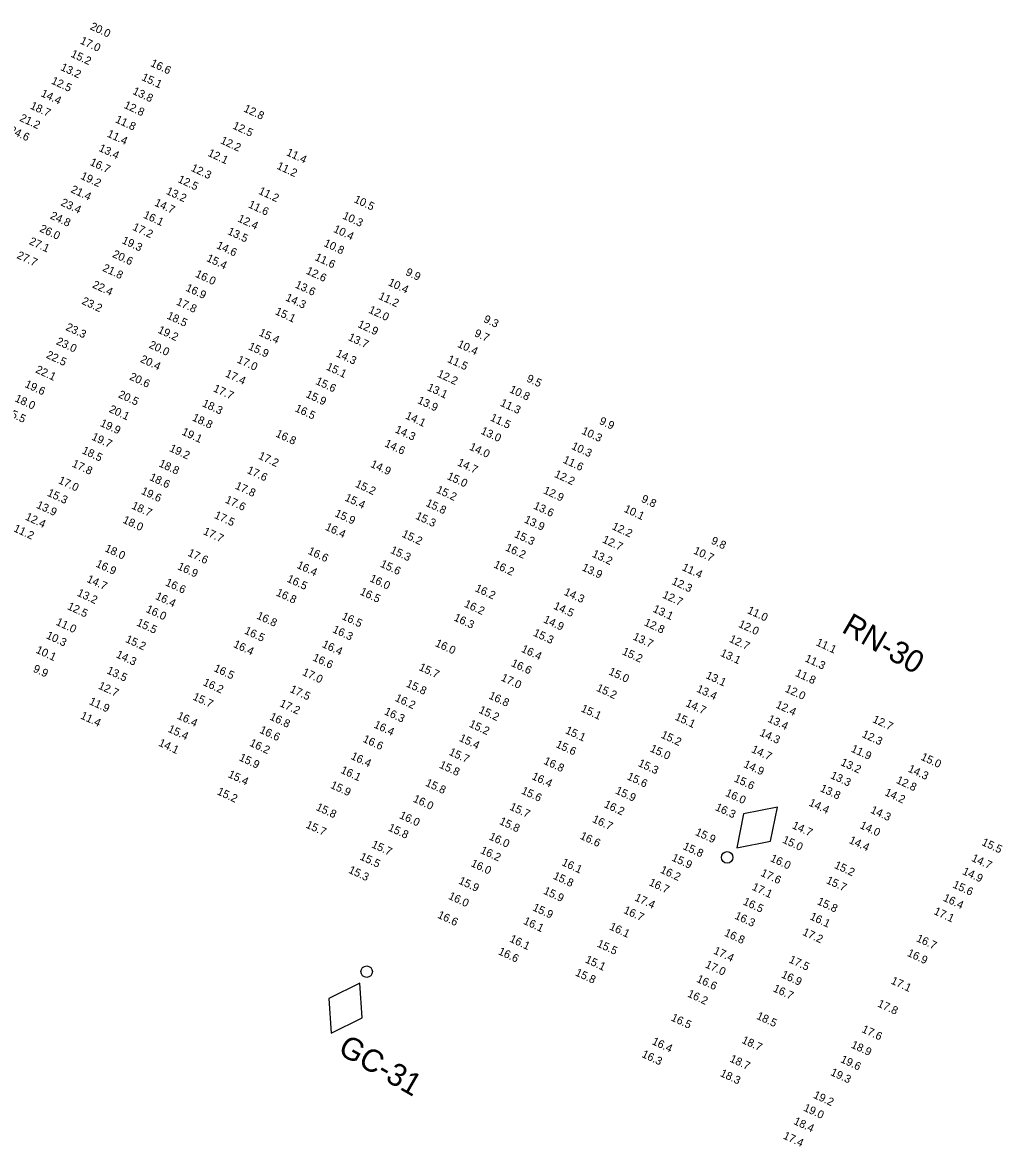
# Model space of a CAD drawing. Extents: x 1023796 to 1112670, y 656573 to 837340.
# Drawn here: x 1101349 to 1101961, y 700830 to 701532 of the extents above; entities that cross this region are included whole.
import ezdxf

# ---------------------------------------------------------------- set-up
doc = ezdxf.new("R2010")
doc.units = 0
doc.layers.add('V-CHAN-NAID', color=7, linetype='Continuous')
doc.layers.add('V-TOPO-SOUN', color=7, linetype='Continuous')

msp = doc.modelspace()

# ---------------------------------------------------------------- linework, layer by layer
at = {"layer": 'V-CHAN-NAID'}
for points in [[(1101795.16, 701016.08), (1101816.37, 701020.32), (1101820.62, 701041.54), (1101799.4, 701037.29)], [(1101559.83, 700931.51), (1101540.44, 700921.92), (1101541.83, 700900.33), (1101561.22, 700909.92)]]:
    msp.add_lwpolyline(points, close=True, dxfattribs=at)
for centre in [(1101789.22, 701010.14), (1101564.03, 700938.78)]:
    msp.add_circle(centre, 3.6, dxfattribs=at)

# ---------------------------------------------------------------- texts
for s, p in [('RN-30', (1101860.07, 701151.24)), ('GC-31', (1101545.38, 700888.02))]:
    msp.add_text(s, height=14, rotation=330, dxfattribs=at).set_placement(p)
at = {"layer": 'V-TOPO-SOUN'}
for s, p in [('20.0 ', (1101390.8, 701527.54)), ('17.0 ', (1101384.59, 701518.64)), ('15.2 ', (1101378.76, 701510.39)), ('16.6 ', (1101428.58, 701504.57)), ('13.2 ', (1101372.39, 701502.07)), ('15.1 ', (1101423.01, 701495.83)), ('12.5 ', (1101366.56, 701493.62)), ('14.4 ', (1101360.08, 701485.74)), ('13.8 ', (1101417.37, 701487.15)), ('18.7 ', (1101353.39, 701478)), ('12.8 ', (1101411.96, 701478.44)), ('12.8 ', (1101486.76, 701476.2)), ('21.2 ', (1101346.85, 701470.36)), ('11.8 ', (1101406.57, 701469.47)), ('24.6 ', (1101340.21, 701462.83)), ('12.5 ', (1101479.85, 701465.56)), ('11.4 ', (1101401.43, 701460.49)), ('12.2 ', (1101472.27, 701456.33)), ('13.4 ', (1101396.25, 701451.54)), ('12.1 ', (1101464.36, 701448.5)), ('11.4 ', (1101513.39, 701448.89)), ('16.7 ', (1101390.71, 701442.77)), ('11.2 ', (1101507.44, 701440.41)), ('19.2 ', (1101384.88, 701434.14)), ('12.3 ', (1101453.82, 701439.12)), ('21.4 ', (1101378.76, 701425.75)), ('12.5 ', (1101445.63, 701432.07)), ('13.2 ', (1101438.28, 701424.72)), ('11.2 ', (1101496.04, 701424.77)), ('10.5 ', (1101555.67, 701419.52)), ('23.4 ', (1101372.49, 701417.54)), ('14.7 ', (1101431.04, 701417.47)), ('11.6 ', (1101489.66, 701416.32)), ('24.8 ', (1101365.86, 701409.36)), ('16.1 ', (1101424.07, 701409.84)), ('12.4 ', (1101483.05, 701407.52)), ('10.3 ', (1101548.52, 701409.32)), ('26.0 ', (1101359.3, 701401.26)), ('17.2 ', (1101417.33, 701402.28)), ('13.5 ', (1101476.7, 701399.57)), ('10.4 ', (1101542.8, 701400.98)), ('27.1 ', (1101352.74, 701393.35)), ('19.3 ', (1101410.69, 701393.95)), ('14.6 ', (1101469.77, 701390.81)), ('10.8 ', (1101536.82, 701392.13)), ('27.7 ', (1101345.09, 701384.59)), ('20.6 ', (1101404.8, 701385.32)), ('21.8 ', (1101398.61, 701376.66)), ('15.4 ', (1101463.56, 701382.77)), ('11.6 ', (1101531.25, 701383.4)), ('16.0 ', (1101456.57, 701372.93)), ('12.6 ', (1101525.74, 701374.9)), ('9.9', (1101587.89, 701374.1)), ('22.4 ', (1101392.23, 701366.24)), ('16.9 ', (1101450.54, 701364.24)), ('13.6 ', (1101518.87, 701366.23)), ('10.4 ', (1101576.98, 701367.67)), ('23.2 ', (1101385.6, 701356.01)), ('17.8 ', (1101444.64, 701355.6)), ('14.3 ', (1101512.91, 701358.2)), ('11.2 ', (1101571, 701359.14)), ('15.1 ', (1101506.43, 701349.56)), ('12.0 ', (1101564.8, 701350.52)), ('18.5 ', (1101438.8, 701346.87)), ('12.9 ', (1101558.03, 701341.56)), ('9.3', (1101636.63, 701344.7)), ('23.3 ', (1101375.62, 701339.71)), ('19.2 ', (1101433.15, 701338)), ('15.4 ', (1101496.28, 701336.28)), ('9.7', (1101630.86, 701335.93)), ('23.0 ', (1101369.69, 701330.83)), ('20.0 ', (1101427.58, 701328.69)), ('15.9 ', (1101489.67, 701327.64)), ('13.7 ', (1101552.03, 701333.43)), ('10.4 ', (1101620.32, 701329.15)), ('22.5 ', (1101363.36, 701322.39)), ('14.3 ', (1101544.42, 701323.26)), ('22.1 ', (1101356.75, 701313.21)), ('20.4 ', (1101422.15, 701319.73)), ('17.0 ', (1101482.63, 701319.41)), ('15.1 ', (1101538.31, 701314.98)), ('11.5 ', (1101614.02, 701319.74)), ('20.6 ', (1101415.43, 701308.79)), ('17.4 ', (1101475.26, 701310.68)), ('12.2 ', (1101607.71, 701310.55)), ('9.5', (1101663.51, 701307.58)), ('19.6 ', (1101350.03, 701304.12)), ('17.7 ', (1101467.76, 701301.43)), ('15.6 ', (1101531.7, 701305.97)), ('13.1 ', (1101601.4, 701302.1)), ('10.8 ', (1101652.78, 701300.83)), ('18.0 ', (1101343.79, 701295.18)), ('20.5 ', (1101408.42, 701297.67)), ('15.9 ', (1101525.6, 701297.82)), ('13.9 ', (1101595.35, 701294.02)), ('11.3 ', (1101647.05, 701292.42)), ('15.5 ', (1101337.89, 701286.87)), ('20.1 ', (1101402.66, 701288.51)), ('18.3 ', (1101460.87, 701292.11)), ('16.5 ', (1101518.82, 701288.98)), ('19.9 ', (1101397.11, 701279.76)), ('18.8 ', (1101454.6, 701283.21)), ('14.1 ', (1101587.77, 701284.41)), ('11.5 ', (1101640.77, 701283.2)), ('9.9', (1101708.9, 701281.09)), ('19.7 ', (1101391.79, 701271.25)), ('19.1 ', (1101448.09, 701274.38)), ('16.8 ', (1101506.76, 701273.19)), ('14.3 ', (1101581.32, 701275.76)), ('13.0 ', (1101634.87, 701274.92)), ('10.3 ', (1101697.87, 701274.92)), ('19.2 ', (1101440.37, 701264.07)), ('14.6 ', (1101574.82, 701267.05)), ('14.0 ', (1101627.74, 701264.99)), ('10.3 ', (1101691.52, 701265.44)), ('18.5 ', (1101385.76, 701262.72)), ('17.2 ', (1101495.93, 701259.33)), ('17.8 ', (1101379.52, 701254.42)), ('18.8 ', (1101433.76, 701254.54)), ('17.6 ', (1101488.83, 701250.38)), ('14.9 ', (1101566.01, 701254.2)), ('14.7 ', (1101620.26, 701255.15)), ('11.6 ', (1101686.22, 701256.85)), ('17.0 ', (1101370.95, 701244.04)), ('18.6 ', (1101427.93, 701246.01)), ('15.0 ', (1101613.78, 701246.62)), ('12.2 ', (1101680.84, 701247.95)), ('15.3 ', (1101364.05, 701236.21)), ('19.6 ', (1101422.7, 701237.38)), ('17.8 ', (1101481.45, 701240.62)), ('15.2 ', (1101556.48, 701241.79)), ('15.2 ', (1101607.06, 701238.18)), ('12.9 ', (1101673.97, 701237.75)), ('17.6 ', (1101475.23, 701231.93)), ('15.4 ', (1101549.96, 701233.2)), ('15.8 ', (1101600.55, 701229.83)), ('9.8', (1101735.13, 701232.43)), ('13.9 ', (1101357.28, 701228.65)), ('18.7 ', (1101416.74, 701228.24)), ('17.5 ', (1101468.4, 701222.28)), ('15.9 ', (1101543.68, 701223.41)), ('13.6 ', (1101667.8, 701228.15)), ('10.1 ', (1101724.33, 701226.18)), ('12.4 ', (1101350.34, 701221.27)), ('18.0 ', (1101411.21, 701219.34)), ('16.4 ', (1101537.73, 701214.94)), ('15.3 ', (1101594.1, 701221.8)), ('13.9 ', (1101662.02, 701219.52)), ('12.2 ', (1101716.81, 701215.33)), ('11.2 ', (1101343.01, 701214)), ('17.7 ', (1101461.47, 701212.18)), ('15.2 ', (1101585.62, 701210.56)), ('15.3 ', (1101655.82, 701210.38)), ('18.0 ', (1101400.01, 701201.51)), ('16.2 ', (1101650.23, 701202.04)), ('12.7 ', (1101710.85, 701207.05)), ('9.8', (1101778.7, 701206.34)), ('17.6 ', (1101451.85, 701198.72)), ('16.6 ', (1101526.89, 701199.91)), ('15.3 ', (1101578.41, 701200.48)), ('13.2 ', (1101704.43, 701198.11)), ('10.7 ', (1101767.74, 701200.11)), ('16.9 ', (1101394.39, 701191.92)), ('16.9 ', (1101445.43, 701190.28)), ('16.4 ', (1101519.97, 701191.11)), ('15.6 ', (1101572.1, 701191.86)), ('16.2 ', (1101642.95, 701191.42)), ('13.9 ', (1101698.06, 701189.61)), ('11.4 ', (1101760.59, 701189.74)), ('14.7 ', (1101388.75, 701182.4)), ('16.6 ', (1101437.83, 701180.22)), ('16.5 ', (1101513.79, 701182.53)), ('16.0 ', (1101565.49, 701182.75)), ('12.3 ', (1101754.17, 701181.01)), ('13.2 ', (1101382.71, 701173.76)), ('16.8 ', (1101506.99, 701173.92)), ('16.5 ', (1101559.39, 701174.53)), ('16.2 ', (1101631.32, 701176.62)), ('14.3 ', (1101686.86, 701174.34)), ('16.4 ', (1101431.6, 701171.71)), ('16.2 ', (1101624.52, 701166.9)), ('12.7 ', (1101748.36, 701172.54)), ('12.5 ', (1101376.62, 701165.35)), ('16.0 ', (1101425.71, 701163.6)), ('16.8 ', (1101494.82, 701159.5)), ('16.5 ', (1101548.06, 701159.15)), ('14.5 ', (1101680.32, 701165.62)), ('13.1 ', (1101742.39, 701163.74)), ('11.0 ', (1101801.4, 701162.87)), ('11.0 ', (1101369.49, 701155.59)), ('15.5 ', (1101419.85, 701155.16)), ('16.3 ', (1101618.05, 701158.3)), ('14.9 ', (1101674.03, 701157.11)), ('12.8 ', (1101736.93, 701155.27)), ('12.0 ', (1101795.89, 701154.28)), ('10.3 ', (1101363.37, 701147.18)), ('15.2 ', (1101412.92, 701144.85)), ('16.5 ', (1101487.18, 701150.13)), ('16.3 ', (1101542.25, 701150.94)), ('15.3 ', (1101667.65, 701148.79)), ('13.7 ', (1101729.89, 701146.41)), ('12.7 ', (1101790.11, 701144.96)), ('10.1 ', (1101356.94, 701138.15)), ('16.4 ', (1101480.32, 701141.7)), ('16.4 ', (1101535.76, 701141.69)), ('16.0 ', (1101606.4, 701142.3)), ('16.4 ', (1101660.18, 701138.73)), ('11.1 ', (1101844.3, 701142.82)), ('14.3 ', (1101407.03, 701135.25)), ('16.6 ', (1101529.87, 701133.35)), ('15.2 ', (1101723.21, 701137.15)), ('13.1 ', (1101784.53, 701136.18)), ('11.3 ', (1101837.35, 701132.76)), ('9.9', (1101355.19, 701126.35)), ('13.5 ', (1101401.24, 701125.27)), ('16.5 ', (1101468.12, 701126.66)), ('17.0 ', (1101523.4, 701124.23)), ('15.7 ', (1101596.23, 701127.32)), ('16.6 ', (1101653.86, 701129.86)), ('15.0 ', (1101714.76, 701124.6)), ('11.8 ', (1101831.38, 701123.65)), ('16.2 ', (1101461.37, 701117.87)), ('15.8 ', (1101588.27, 701117.01)), ('17.0 ', (1101647.49, 701120.79)), ('13.1 ', (1101775.45, 701122.26)), ('12.7 ', (1101395.95, 701115.74)), ('17.5 ', (1101515.64, 701113.58)), ('15.2 ', (1101707.11, 701114.38)), ('13.4 ', (1101769.67, 701113.82)), ('12.0 ', (1101824.94, 701113.84)), ('11.9 ', (1101390.21, 701106.04)), ('15.7 ', (1101454.94, 701108.89)), ('17.2 ', (1101509.23, 701104.75)), ('16.2 ', (1101581.32, 701108.09)), ('16.8 ', (1101639.87, 701109.56)), ('14.7 ', (1101762.89, 701104.8)), ('12.4 ', (1101819.14, 701103.88)), ('11.4 ', (1101384.8, 701097.07)), ('16.4 ', (1101445.19, 701096.98)), ('16.8 ', (1101502.98, 701096.41)), ('16.3 ', (1101574.6, 701099.68)), ('15.2 ', (1101633.65, 701100.67)), ('15.1 ', (1101697.46, 701101.48)), ('15.1 ', (1101756.23, 701096.34)), ('15.4 ', (1101439.46, 701088.76)), ('16.4 ', (1101568.09, 701091.43)), ('15.2 ', (1101627.58, 701091.91)), ('13.4 ', (1101814.15, 701095.02)), ('12.7 ', (1101879.62, 701094.77)), ('16.6 ', (1101496.72, 701088.16)), ('16.6 ', (1101561.19, 701082.51)), ('15.4 ', (1101621.4, 701083.07)), ('15.1 ', (1101687.68, 701087.89)), ('15.2 ', (1101747.46, 701085.09)), ('14.3 ', (1101809.09, 701086.39)), ('12.3 ', (1101873.02, 701085.51)), ('14.1 ', (1101433.56, 701080.09)), ('16.2 ', (1101490.42, 701080.01)), ('15.6 ', (1101681.75, 701079.19)), ('15.0 ', (1101740.61, 701076.49)), ('14.7 ', (1101803.93, 701076.04)), ('11.9 ', (1101866.17, 701076.38)), ('15.9 ', (1101483.91, 701070.9)), ('16.4 ', (1101553.72, 701071.82)), ('15.7 ', (1101614.99, 701074.39)), ('16.8 ', (1101674.18, 701068.76)), ('13.2 ', (1101859.7, 701067.92)), ('15.0 ', (1101909.79, 701071.31)), ('16.1 ', (1101547.34, 701063.09)), ('15.8 ', (1101608.96, 701066.32)), ('15.3 ', (1101733.16, 701067.39)), ('14.9 ', (1101799.08, 701066.73)), ('14.3 ', (1101901.78, 701063.88)), ('15.4 ', (1101477, 701060.44)), ('15.9 ', (1101540.94, 701053.71)), ('15.8 ', (1101600.33, 701055.07)), ('16.4 ', (1101666.77, 701059.22)), ('15.6 ', (1101726.25, 701059.08)), ('15.6 ', (1101793.1, 701057.74)), ('13.3 ', (1101853.33, 701059.76)), ('12.8 ', (1101894.37, 701056.82)), ('15.2 ', (1101470.15, 701049.68)), ('15.6 ', (1101660.18, 701050.2)), ('15.9 ', (1101719, 701050.26)), ('16.0 ', (1101787.71, 701048.77)), ('13.8 ', (1101846.84, 701051.65)), ('14.2 ', (1101887.23, 701049.14)), ('15.8 ', (1101531.93, 701039.94)), ('16.0 ', (1101592.58, 701045.13)), ('15.7 ', (1101652.91, 701040.14)), ('16.2 ', (1101711.87, 701041.71)), ('16.3 ', (1101781.36, 701039.87)), ('14.4 ', (1101839.84, 701042.68)), ('16.0 ', (1101584.04, 701034.84)), ('16.7 ', (1101704.56, 701032.42)), ('14.3 ', (1101878.33, 701038.19)), ('15.7 ', (1101525.61, 701028.93)), ('15.8 ', (1101577, 701027.11)), ('15.8 ', (1101646.5, 701031.15)), ('14.7 ', (1101829.36, 701028.52)), ('14.0 ', (1101871.7, 701028.58)), ('16.0 ', (1101640.05, 701021.52)), ('16.6 ', (1101696.9, 701021.96)), ('15.9 ', (1101768.85, 701024.33)), ('15.0 ', (1101823.3, 701019.55)), ('14.4 ', (1101864.92, 701019.32)), ('15.7 ', (1101566.64, 701016.6)), ('16.2 ', (1101634.66, 701012.99)), ('15.8 ', (1101761.17, 701015.49)), ('15.5 ', (1101947.83, 701018.03)), ('15.5 ', (1101559.32, 701008.99)), ('16.0 ', (1101628.69, 701004.84)), ('16.1 ', (1101685.47, 701005.45)), ('15.9 ', (1101754.14, 701008.35)), ('16.0 ', (1101815.74, 701007.97)), ('14.7 ', (1101941.44, 701008.1)), ('15.3 ', (1101552.25, 701000.7)), ('16.2 ', (1101746.98, 701000.78)), ('17.6 ', (1101809.76, 700998.81)), ('15.2 ', (1101855.74, 701003.69)), ('14.9 ', (1101935.74, 700999.87)), ('15.9 ', (1101621.03, 700993.94)), ('15.8 ', (1101680.08, 700996.99)), ('16.7 ', (1101739.92, 700992.93)), ('15.7 ', (1101850.66, 700994.23)), ('15.6 ', (1101929.72, 700991.53)), ('16.0 ', (1101614.66, 700984.42)), ('15.9 ', (1101674.04, 700987.64)), ('17.4 ', (1101731.02, 700983.42)), ('17.1 ', (1101804.31, 700990.1)), ('16.4 ', (1101923.72, 700983.25)), ('15.9 ', (1101667.26, 700977.24)), ('16.5 ', (1101798.71, 700980.92)), ('15.8 ', (1101845.01, 700981.07)), ('16.6 ', (1101607.86, 700972.62)), ('16.7 ', (1101724.06, 700975.6)), ('16.3 ', (1101793.48, 700972.09)), ('16.1 ', (1101840.46, 700971.63)), ('17.1 ', (1101917.91, 700974.91)), ('16.1 ', (1101661.51, 700968.82)), ('16.1 ', (1101715.24, 700965.31)), ('16.1 ', (1101652.87, 700957.67)), ('16.8 ', (1101787.02, 700961.4)), ('17.2 ', (1101835.86, 700961.89)), ('16.7 ', (1101906.93, 700957.96)), ('16.6 ', (1101645.79, 700949.82)), ('15.5 ', (1101707.48, 700954.61)), ('17.4 ', (1101780.28, 700950.24)), ('16.9 ', (1101901.25, 700948.8)), ('15.1 ', (1101700.13, 700944.71)), ('17.0 ', (1101775.11, 700941.61)), ('17.5 ', (1101827.38, 700944.73)), ('15.8 ', (1101693.93, 700936.57)), ('16.9 ', (1101822.64, 700935.32)), ('16.6 ', (1101769.67, 700932.61)), ('17.1 ', (1101891.11, 700931.5)), ('16.2 ', (1101763.97, 700923.39)), ('16.7 ', (1101817.49, 700926.64)), ('17.8 ', (1101882.71, 700917.19)), ('16.5 ', (1101753.74, 700908.44)), ('18.5 ', (1101807.09, 700909.49)), ('17.6 ', (1101872.87, 700901.2)), ('16.4 ', (1101741.83, 700893.65)), ('18.7 ', (1101797.89, 700894.45)), ('16.3 ', (1101735.44, 700885.64)), ('18.9 ', (1101866.22, 700891.49)), ('18.7 ', (1101790.41, 700882.76)), ('19.6 ', (1101859.6, 700882.4)), ('18.3 ', (1101784.4, 700873.71)), ('19.3 ', (1101853.38, 700874.33)), ('19.2 ', (1101842.63, 700860.14)), ('19.0 ', (1101836.49, 700852.13)), ('18.4 ', (1101830.33, 700843.79)), ('17.4 ', (1101823.77, 700834.7))]:
    msp.add_text(s, height=5, rotation=335, dxfattribs=at).set_placement(p)

doc.saveas('drawing.dxf')
